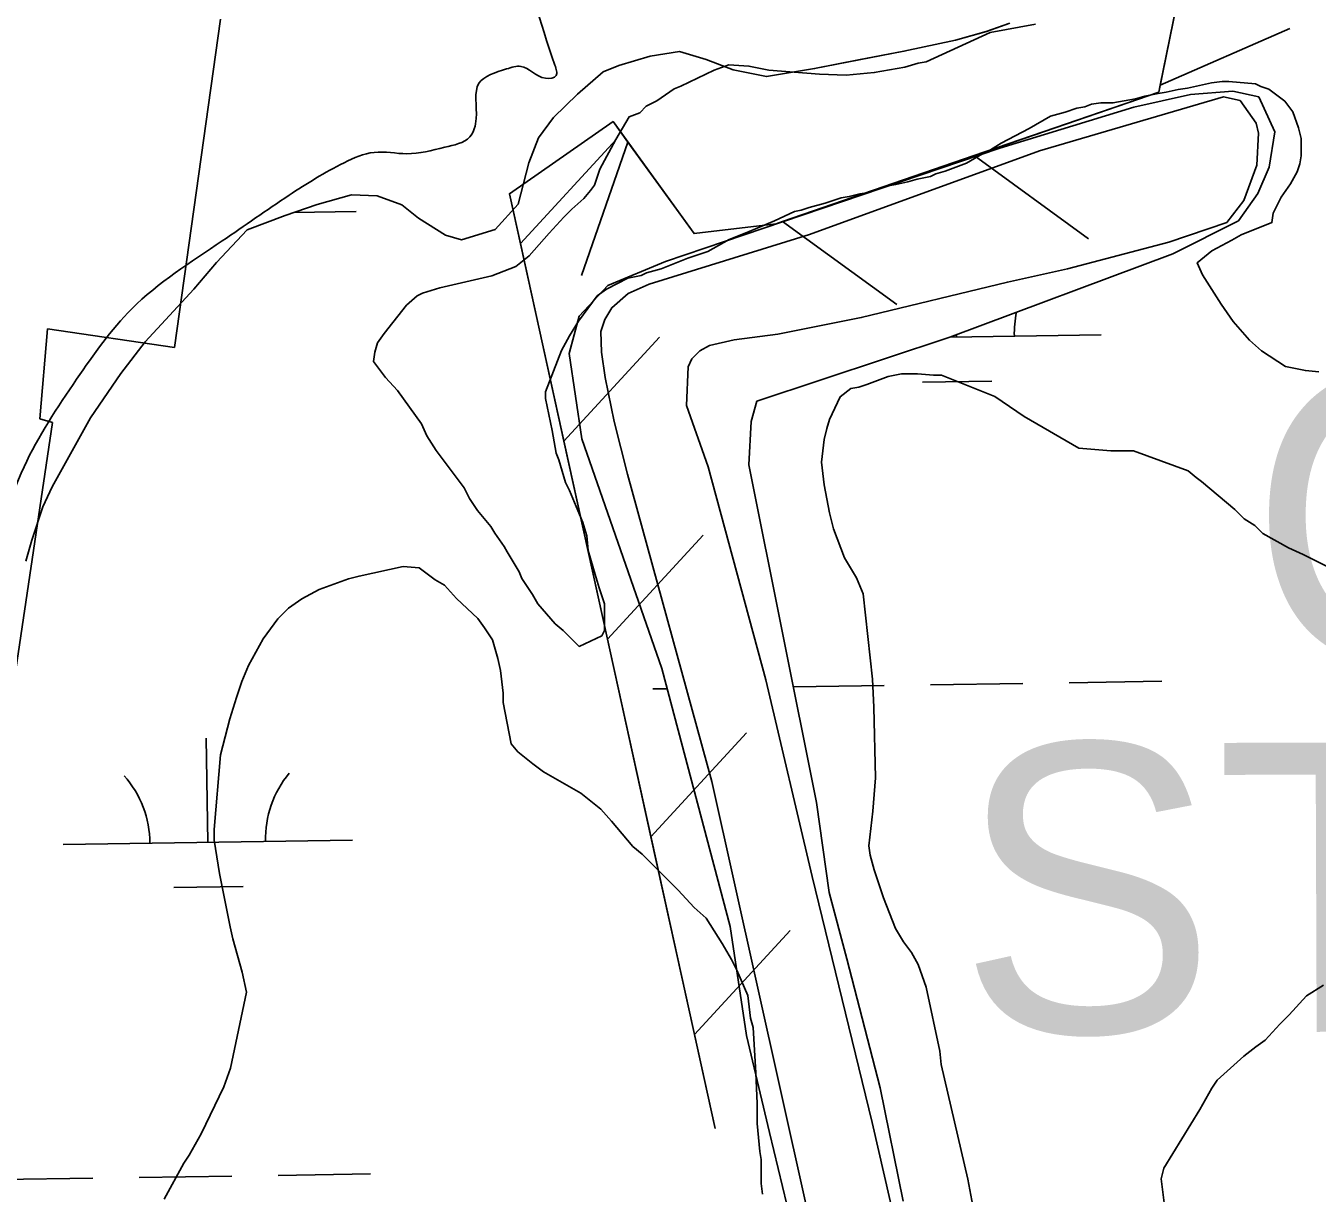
# Model space of a CAD drawing. Extents: x 3807117 to 3845308, y 337856 to 363736.
# Drawn here: x 3833900.5 to 3834346.9, y 345574.5 to 345978 of the extents above; entities that cross this region are included whole.
import ezdxf

# ---------------------------------------------------------------- set-up
doc = ezdxf.new("R2010")
doc.units = 0
for name, color, linetype in [('V-LEVE-TOET', 7, 'Continuous'), ('V-RIVR-EDGE', 7, 'Continuous'), ('V-RIVR-IDEN', 7, 'Continuous'), ('V-RRAP-FSHR', 7, 'Continuous'), ('V-RRAP-RVMT', 7, 'Continuous'), ('V-SITE-VEGE', 7, 'Continuous'), ('V-TOPO-SHOR', 7, 'Continuous'), ('V-WETL-SWMP', 7, 'Continuous')]:
    doc.layers.add(name, color=color, linetype=linetype)

msp = doc.modelspace()

# ---------------------------------------------------------------- linework, layer by layer
at = {"layer": 'V-LEVE-TOET'}
msp.add_lwpolyline([(3834170.09, 345570.8), (3834153.08, 345647.41), (3834137.64, 345716.75), (3834108.4, 345823.02), (3834103.85, 345841.28), (3834100.68, 345856.41), (3834099.49, 345865.25), (3834099.28, 345872.32), (3834100.65, 345876.45), (3834103, 345880.58), (3834108.7, 345885.5), (3834115.96, 345888.66), (3834171.35, 345905.84), (3834250.89, 345934.85), (3834314.53, 345953.42), (3834320.23, 345952.24), (3834325.74, 345944.39), (3834326.53, 345940.86), (3834325.96, 345929.85), (3834321.46, 345917.66), (3834315.58, 345909.99), (3834295.54, 345903.28), (3834260.58, 345893.99), (3834239.76, 345889.44), (3834189.27, 345877.18), (3834160.4, 345871.43), (3834145.27, 345869.45), (3834136.82, 345867.47), (3834133.48, 345865.69), (3834130.74, 345862.94), (3834129.37, 345860.19), (3834128.8, 345846.82), (3834136.3, 345825.61), (3834156.26, 345751.95), (3834172.28, 345683.99), (3834193.04, 345598.93), (3834215.99, 345499.15)], dxfattribs=at)
at = {"layer": 'V-RIVR-EDGE'}
msp.add_spline([(3833993.63, 346073.15), (3834014.82, 346049.13), (3834027.93, 346045.03), (3834044.2, 346044.54), (3834056.42, 346046.77), (3834063.2, 346046.75), (3834065.46, 346045.39), (3834066.76, 346025.04), (3834070.78, 346004.68), (3834083.34, 345964.41), (3834083.78, 345960.79), (3834080.16, 345959.89), (3834071.58, 345963.98), (3834066.61, 345963.09), (3834057.1, 345958.14), (3834056.17, 345945.94), (3834053.89, 345939.61), (3834045.29, 345936.01), (3834032.17, 345933.79), (3834020.87, 345934.27), (3834010.46, 345930.67), (3833991.44, 345919.42), (3833968.34, 345903.65), (3833937.09, 345880.21), (3833918.03, 345855.85), (3833899.87, 345825.6), (3833887.57, 345788.55), (3833879.36, 345756.47), (3833874.27, 345710.36), (3833869.21, 345675.1), (3833852.34, 345618.62), (3833845.48, 345588.35), (3833842.69, 345557.15), (3833837.61, 345515.12), (3833834.32, 345463.13), (3833833.31, 345422.89), (3833835.49, 345389.87), (3833826.75, 345327.5), (3833812.58, 345266.04), (3833811.6, 345236.2), (3833805.63, 345198.23), (3833800.11, 345162.07), (3833798.68, 345131.78), (3833801.81, 345114.59), (3833810.79, 345092.41), (3833826.56, 345068.41), (3833838.72, 345048.94), (3833853.17, 345041.22), (3833864.45, 345032.14), (3833872.11, 345019.46), (3833872.08, 345008.16), (3833866.05, 344947.59), (3833859.08, 344872.55), (3833858.17, 344868.03), (3833853.65, 344868.04), (3833833.32, 344878.03), (3833815.73, 344894.81), (3833804.91, 344906.14), (3833797.68, 344908.87), (3833783.21, 344908.45), (3833736.6, 344893.2), (3833706.24, 344865.69), (3833687.65, 344845.39), (3833676.3, 344827.33), (3833665.38, 344800.68), (3833650.83, 344767.71), (3833632.62, 344715.75), (3833615.31, 344663.8), (3833598.93, 344623.14), (3833579.38, 344582.5), (3833566.62, 344539.57), (3833556.59, 344505.69), (3833525.62, 344416.69), (3833510.59, 344373.77), (3833496.02, 344333.11), (3833486.92, 344308.72), (3833473.26, 344271.22), (3833455.06, 344226.05), (3833441.84, 344180.87), (3833432.72, 344150.15), (3833396.31, 344055.73), (3833377.19, 344001.07), (3833358.09, 343958.61), (3833345.37, 343934.23), (3833328.05, 343879.56), (3833312.99, 343821.72), (3833296.6, 343775.64), (3833286.11, 343739.5), (3833276.03, 343687.07), (3833267.36, 343654.99), (3833255.05, 343614.32), (3833253.24, 343609.33)], degree=3, dxfattribs=at)
at = {"layer": 'V-RRAP-FSHR'}
for p, q in [((3834292.6, 345957.53), (3834337.38, 345977.03)), ((3834071.44, 345902.76), (3834104.49, 345938.71)), ((3834108.59, 345937.83), (3834092.56, 345891.71)), ((3834228.26, 345933.13), (3834267.77, 345904.42)), ((3834162.08, 345910.34), (3834201.58, 345881.64)), ((3834086.48, 345834.4), (3834119.53, 345870.35)), ((3834101.52, 345766.04), (3834134.57, 345801.98)), ((3834116.56, 345697.67), (3834149.61, 345733.62)), ((3834131.6, 345629.31), (3834164.65, 345665.26))]:
    msp.add_line(p, q, dxfattribs=at)
for points in [[(3834138.75, 345596.82), (3834067.65, 345919.98), (3834103.48, 345944.9), (3834131.44, 345906.18), (3834159.89, 345909.59), (3834292.11, 345955.11), (3834305.9, 346023.08), (3834283.85, 346116.96), (3834196.29, 346123.24), (3834030.31, 346113.84), (3834016.59, 346158.12), (3833984.88, 346577.52), (3833999.96, 346831.56)], [(3834292.6, 345957.53), (3834305.9, 346023.08), (3834305.19, 346026.11)], [(3834228.26, 345933.13), (3834292.11, 345955.11), (3834292.6, 345957.53)], [(3834071.44, 345902.76), (3834067.65, 345919.98), (3834103.48, 345944.9), (3834108.59, 345937.83)], [(3834108.59, 345937.83), (3834131.44, 345906.18), (3834159.89, 345909.59), (3834162.08, 345910.34)], [(3834162.08, 345910.34), (3834228.26, 345933.13)], [(3834086.48, 345834.4), (3834071.44, 345902.76)], [(3834101.52, 345766.04), (3834086.48, 345834.4)], [(3834116.56, 345697.67), (3834101.52, 345766.04)], [(3834131.6, 345629.31), (3834116.56, 345697.67)], [(3834138.75, 345596.82), (3834131.6, 345629.31)]]:
    msp.add_lwpolyline(points, dxfattribs=at)
at = {"layer": 'V-RRAP-RVMT'}
for p, q in [((3833967.78, 345980.34), (3833951.82, 345866.79)), ((3833907.94, 345873.31), (3833905.32, 345842.14)), ((3833951.82, 345866.79), (3833907.94, 345873.31)), ((3833909.64, 345840.84), (3833886.95, 345688.18)), ((3833905.32, 345842.14), (3833909.64, 345840.84))]:
    msp.add_line(p, q, dxfattribs=at)
at = {"layer": 'V-SITE-VEGE'}
for points in [[(3834174.86, 345961.35), (3834184.08, 345960.91), (3834193.76, 345961.84), (3834204.35, 345963.7), (3834208.96, 345965.09), (3834211.73, 345965.56), (3834233.83, 345975.73), (3834249.5, 345978.52)], [(3834263.83, 345949.51), (3834259.69, 345948.12), (3834254.62, 345946.73), (3834247.25, 345942.57), (3834237.58, 345937.48), (3834233.89, 345935.17), (3834231.13, 345933.79), (3834225.6, 345930.55), (3834218.23, 345927.77), (3834215.01, 345926.85), (3834213.17, 345925.92), (3834208.56, 345924.99), (3834205.33, 345924.07), (3834201.19, 345923.14), (3834198.42, 345922.67), (3834191.98, 345920.36), (3834188.75, 345919.89), (3834185.06, 345918.97), (3834182.3, 345918.5), (3834176.77, 345916.65), (3834171.24, 345915.26), (3834168.48, 345914.33), (3834166.17, 345913.86), (3834159.27, 345910.63), (3834150.51, 345906.93), (3834143.6, 345904.15), (3834136.24, 345899.99), (3834129.33, 345897.68), (3834120.11, 345893.98), (3834115.04, 345892.59), (3834113.2, 345891.66), (3834108.6, 345890.73), (3834101.23, 345887.03), (3834098, 345884.72), (3834091.56, 345875.96), (3834088.35, 345870.88), (3834085.59, 345865.81), (3834080.08, 345851.51), (3834080.08, 345849.21), (3834082.4, 345838.15), (3834083.8, 345830.32), (3834084.72, 345828.01), (3834087.04, 345820.18), (3834088.43, 345817.42), (3834093.05, 345806.36), (3834094.44, 345801.76), (3834094.91, 345796.69), (3834097.23, 345788.39), (3834098.62, 345783.79), (3834100.47, 345778.26), (3834100.49, 345769.04), (3834099.57, 345767.2), (3834091.74, 345763.5), (3834086.2, 345769.02), (3834083.43, 345771.32), (3834077.43, 345778.22), (3834075.58, 345781.45), (3834071.88, 345786.97), (3834070.96, 345789.28), (3834066.8, 345796.18), (3834065.87, 345798.02), (3834062.64, 345802.63), (3834061.25, 345804.93), (3834056.64, 345810.46), (3834053.87, 345814.6), (3834052.02, 345818.29), (3834042.32, 345831.17), (3834039.08, 345836.24), (3834037.23, 345840.39), (3834028.92, 345851.9), (3834024.76, 345856.5), (3834020.6, 345862.02), (3834021.06, 345865.25), (3834021.98, 345868.48), (3834024.28, 345871.71), (3834032.1, 345881.4), (3834035.78, 345884.63), (3834037.62, 345885.55), (3834043.61, 345887.41), (3834061.58, 345891.58), (3834069.87, 345894.82), (3834074.48, 345898.52), (3834081.38, 345906.36), (3834086.44, 345911.9), (3834089.2, 345914.67), (3834093.34, 345918.36), (3834095.64, 345921.13), (3834097.02, 345922.98), (3834098.86, 345928.51), (3834104.38, 345938.66), (3834108.97, 345946.5), (3834112.66, 345947.89), (3834114.96, 345950.2), (3834118.64, 345952.05), (3834124.62, 345956.21), (3834126.93, 345957.13), (3834138.45, 345962.68), (3834143.51, 345964.53), (3834150.43, 345964.08), (3834157.34, 345962.71), (3834174.86, 345961.35)], [(3834347.4, 345858.37), (3834342.79, 345858.83), (3834335.87, 345860.2), (3834327.57, 345865.72), (3834323.41, 345869.4), (3834317.87, 345875.84), (3834313.71, 345881.83), (3834307.25, 345891.96), (3834305.39, 345896.1), (3834310.46, 345900.26), (3834317.37, 345903.96), (3834320.59, 345905.81), (3834331.19, 345909.97), (3834331.64, 345913.2), (3834334.4, 345918.73), (3834337.62, 345923.35), (3834339.92, 345927.5), (3834340.83, 345930.27), (3834341.29, 345933.03), (3834341.28, 345939.02), (3834340.35, 345942.71), (3834338.5, 345948.24), (3834335.73, 345951.92), (3834330.19, 345956.06), (3834327.43, 345956.98), (3834325.58, 345957.9), (3834316.36, 345958.8), (3834314.06, 345958.8), (3834310.37, 345958.33), (3834302.08, 345956.48), (3834298.85, 345956.01), (3834294.7, 345955.08), (3834291.94, 345954.62), (3834287.33, 345953.69), (3834284.11, 345952.76), (3834276.27, 345951.37), (3834272.12, 345951.36), (3834268.9, 345950.9), (3834266.6, 345949.97), (3834263.83, 345949.51)], [(3834179.71, 345804.19), (3834178.32, 345809.72), (3834176.46, 345819.4), (3834175.52, 345827.23), (3834176.43, 345835.07), (3834177.35, 345838.76), (3834178.27, 345841.98), (3834181.94, 345849.82), (3834185.62, 345852.6), (3834188.39, 345853.06), (3834191.16, 345853.99), (3834198.52, 345856.76), (3834203.13, 345857.7), (3834208.66, 345857.7), (3834214.2, 345857.25), (3834216.96, 345857.25), (3834235.41, 345849.91), (3834245.56, 345843.01), (3834264.47, 345831.98), (3834275.53, 345831.07), (3834283.37, 345831.08), (3834302.28, 345824.2), (3834305.05, 345821.9), (3834306.89, 345820.52), (3834318.43, 345810.86), (3834321.66, 345807.63), (3834325.35, 345805.34), (3834328.12, 345802.58), (3834336.89, 345797.52), (3834341.96, 345795.22), (3834350.26, 345791.09)], [(3834229.86, 345559.07), (3834226.14, 345579.34), (3834216.86, 345618.96), (3834216.4, 345623.57), (3834211.75, 345645.69), (3834208.97, 345653.52), (3834206.66, 345657.66), (3834203.89, 345661.35), (3834201.12, 345665.95), (3834196.96, 345676.55), (3834193.71, 345686.22), (3834192.32, 345691.29), (3834191.86, 345694.52), (3834193.22, 345706.5), (3834194.13, 345718.02), (3834193.63, 345742.45), (3834193.15, 345752.13), (3834189.88, 345781.62), (3834187.57, 345787.15), (3834183.41, 345794.06), (3834179.71, 345804.19)], [(3833948.23, 345572.46), (3833955.12, 345584.91), (3833956.96, 345587.68), (3833961.1, 345595.07), (3833968.91, 345611.21), (3833971.2, 345617.66), (3833976.69, 345643.95), (3833975.3, 345650.86), (3833972.06, 345662.38), (3833971.13, 345666.52), (3833967.42, 345684.95), (3833965.55, 345696.47), (3833965.54, 345700.16), (3833967.81, 345725.97), (3833971.02, 345738.42), (3833973.31, 345745.8), (3833975.15, 345751.34), (3833977.44, 345756.87), (3833982.5, 345766.1), (3833987.56, 345773.02), (3833991.24, 345776.71), (3833995.84, 345779.94), (3834001.83, 345783.18), (3834011.96, 345786.88), (3834015.65, 345787.81), (3834030.86, 345791.06), (3834036.39, 345790.6), (3834041.92, 345786.47), (3834045.15, 345784.63), (3834049.31, 345780.02), (3834056.69, 345773.12), (3834059, 345769.9), (3834061.77, 345765.76), (3834063.63, 345759.3), (3834064.56, 345755.16), (3834065.49, 345747.33), (3834065.5, 345744.1), (3834068.28, 345729.81), (3834070.59, 345727.05), (3834075.67, 345722.91), (3834079.36, 345720.15), (3834092.27, 345712.8), (3834099.2, 345707.28), (3834102.89, 345703.13), (3834110.28, 345694.39), (3834113.51, 345691.63), (3834125.97, 345679.2), (3834131.51, 345673.22), (3834135.67, 345669.54), (3834141.21, 345660.79), (3834144.45, 345655.26), (3834146.29, 345651.58), (3834150, 345642.83), (3834150.93, 345634.99), (3834151.86, 345631.77), (3834152.8, 345616.1), (3834153.28, 345605.5), (3834153.29, 345598.59), (3834154.23, 345588.91), (3834154.69, 345586.14), (3834154.7, 345577.85), (3834155.17, 345574.16)], [(3834349.1, 345646.36), (3834343.12, 345642.66), (3834337.13, 345636.2), (3834333.91, 345632.97), (3834328.85, 345627.43), (3834325.63, 345625.12), (3834321.48, 345621.89), (3834312.28, 345613.58), (3834310.44, 345610.81), (3834306.3, 345603.43), (3834293.89, 345583.13), (3834292.97, 345579.44), (3834294.37, 345568.38)]]:
    msp.add_lwpolyline(points, dxfattribs=at)
at = {"layer": 'V-TOPO-SHOR'}
msp.add_lwpolyline([(3834240.61, 345978.98), (3834232.5, 345975.99), (3834221.81, 345973.01), (3834204, 345969.22), (3834188.36, 345966.23), (3834173.12, 345963.23), (3834156.5, 345960.44), (3834145.01, 345962.8), (3834135.7, 345966.35), (3834126.4, 345969.1), (3834116.3, 345967.5), (3834105.42, 345964.32), (3834100.07, 345962.13), (3834091.18, 345954.4), (3834082.88, 345946.27), (3834077.74, 345939.33), (3834074.39, 345930.62), (3834070.65, 345916.36), (3834062.74, 345907.64), (3834051.07, 345904.05), (3834045.52, 345905.63), (3834036.21, 345911.55), (3834030.46, 345916.1), (3834021.94, 345919.25), (3834013.03, 345919.63), (3834001.16, 345916.25), (3833990.08, 345912.47), (3833977.02, 345907.5), (3833966.32, 345896.21)], dxfattribs=at)
at = {"layer": 'V-WETL-SWMP'}
for p, q in [((3834240.61, 345978.98), (3834232.49, 345975.99)), ((3834221.81, 345973.01), (3834204, 345969.22)), ((3834232.49, 345975.99), (3834221.81, 345973.01)), ((3834126.39, 345969.1), (3834116.3, 345967.5)), ((3834135.7, 345966.34), (3834126.39, 345969.1)), ((3834204, 345969.22), (3834173.12, 345963.23)), ((3834105.42, 345964.32), (3834100.07, 345962.13)), ((3834116.3, 345967.5), (3834105.42, 345964.32)), ((3834145.01, 345962.79), (3834135.7, 345966.34)), ((3834173.12, 345963.23), (3834156.5, 345960.44)), ((3834100.07, 345962.13), (3834091.18, 345954.4)), ((3834156.5, 345960.44), (3834145.01, 345962.79)), ((3834091.18, 345954.4), (3834082.88, 345946.27)), ((3834303.11, 345954.23), (3834317.65, 345955.43)), ((3834317.65, 345955.43), (3834326.69, 345953.48)), ((3834237.11, 345935.66), (3834283.47, 345949.88)), ((3834283.47, 345949.88), (3834303.11, 345954.23)), ((3834326.69, 345953.48), (3834332.21, 345941.31)), ((3834082.88, 345946.27), (3834077.74, 345939.33)), ((3834332.21, 345941.31), (3834330.27, 345929.12)), ((3834077.74, 345939.33), (3834074.39, 345930.62)), ((3834121.63, 345896.58), (3834237.11, 345935.66)), ((3834074.39, 345930.62), (3834070.65, 345916.36)), ((3834330.27, 345929.12), (3834326.35, 345920.08)), ((3834013.03, 345919.63), (3834001.16, 345916.25)), ((3834021.94, 345919.25), (3834013.03, 345919.63)), ((3834030.46, 345916.1), (3834021.94, 345919.25)), ((3834326.35, 345920.08), (3834319.68, 345910.63)), ((3834001.16, 345916.25), (3833990.08, 345912.47)), ((3834036.21, 345911.55), (3834030.46, 345916.1)), ((3834070.65, 345916.36), (3834062.74, 345907.63)), ((3833990.08, 345912.47), (3833977.02, 345907.5)), ((3833992.99, 345913.46), (3834014.67, 345913.79)), ((3834045.52, 345905.63), (3834036.21, 345911.55)), ((3834319.68, 345910.63), (3834296.91, 345899.2)), ((3833977.02, 345907.5), (3833966.32, 345896.21)), ((3834051.07, 345904.05), (3834045.52, 345905.63)), ((3834062.74, 345907.63), (3834051.07, 345904.05)), ((3834101.6, 345888.29), (3834121.63, 345896.58)), ((3834296.91, 345899.2), (3834219.92, 345870.39)), ((3833966.32, 345896.21), (3833958.56, 345886.98)), ((3834091.79, 345877.67), (3834101.6, 345888.29)), ((3833958.56, 345886.98), (3833941.72, 345868.77)), ((3834088.27, 345864.69), (3834091.79, 345877.67)), ((3834219.92, 345870.39), (3834153.14, 345848.28)), ((3834220.02, 345870.43), (3834272.18, 345871.21)), ((3834222.18, 345870.46), (3834222.17, 345871.24)), ((3833941.72, 345868.77), (3833933.3, 345857.82)), ((3834092.64, 345835.22), (3834088.27, 345864.69)), ((3833933.3, 345857.82), (3833922.79, 345842.51)), ((3834210.42, 345854.85), (3834234.41, 345855.21)), ((3834153.14, 345848.28), (3834151.19, 345841.21)), ((3833922.79, 345842.51), (3833909.51, 345818.64)), ((3834151.19, 345841.21), (3834150.43, 345826.27)), ((3834120.27, 345755.88), (3834092.64, 345835.22)), ((3834150.43, 345826.27), (3834173.79, 345709.58)), ((3833909.51, 345818.64), (3833906.36, 345811.79)), ((3833906.36, 345811.79), (3833902.56, 345800.18)), ((3833902.56, 345800.18), (3833900.46, 345792.93)), ((3834143.99, 345666.7), (3834120.27, 345755.88)), ((3834165.79, 345749.53), (3834197.14, 345750)), ((3834213.14, 345750.24), (3834245.14, 345750.72)), ((3834261.13, 345750.96), (3834293.13, 345751.44)), ((3834117.15, 345748.81), (3834122.13, 345748.88)), ((3833963.34, 345695.75), (3833962.8, 345731.75)), ((3834173.79, 345709.58), (3834178.13, 345678.38)), ((3833913.34, 345695), (3834013.33, 345696.5)), ((3833951.57, 345680.14), (3833975.57, 345680.5)), ((3834178.13, 345678.38), (3834184.3, 345655.55)), ((3834149.56, 345629.02), (3834143.99, 345666.7)), ((3834184.3, 345655.55), (3834195.83, 345610.91)), ((3834157.51, 345595.43), (3834149.56, 345629.02)), ((3834195.83, 345610.91), (3834203.79, 345571.79)), ((3834172.63, 345533.4), (3834157.51, 345595.43)), ((3833891.67, 345579.23), (3833923.66, 345579.71)), ((3833939.66, 345579.95), (3833971.66, 345580.43)), ((3833987.65, 345580.67), (3834019.65, 345581.15))]:
    msp.add_line(p, q, dxfattribs=at)
for centre, start, end in [((3834277.41, 345871.77), 168.1571, 181.6302), ((3833908.09, 345695.4), 0.0865, 41.6302), ((3834018.57, 345697.06), 140.0865, 181.6302)]:
    msp.add_arc(centre, 35.25, start, end, dxfattribs=at)

# ---------------------------------------------------------------- texts
at = {"layer": 'V-RIVR-IDEN'}
for s, p in [('CONTROL', (3834323.61, 345758.05)), ('STRUCTURE', (3834222.89, 345629.81))]:
    msp.add_text(s, height=100, rotation=0.2122, dxfattribs=at).set_placement(p)

doc.saveas('drawing.dxf')
